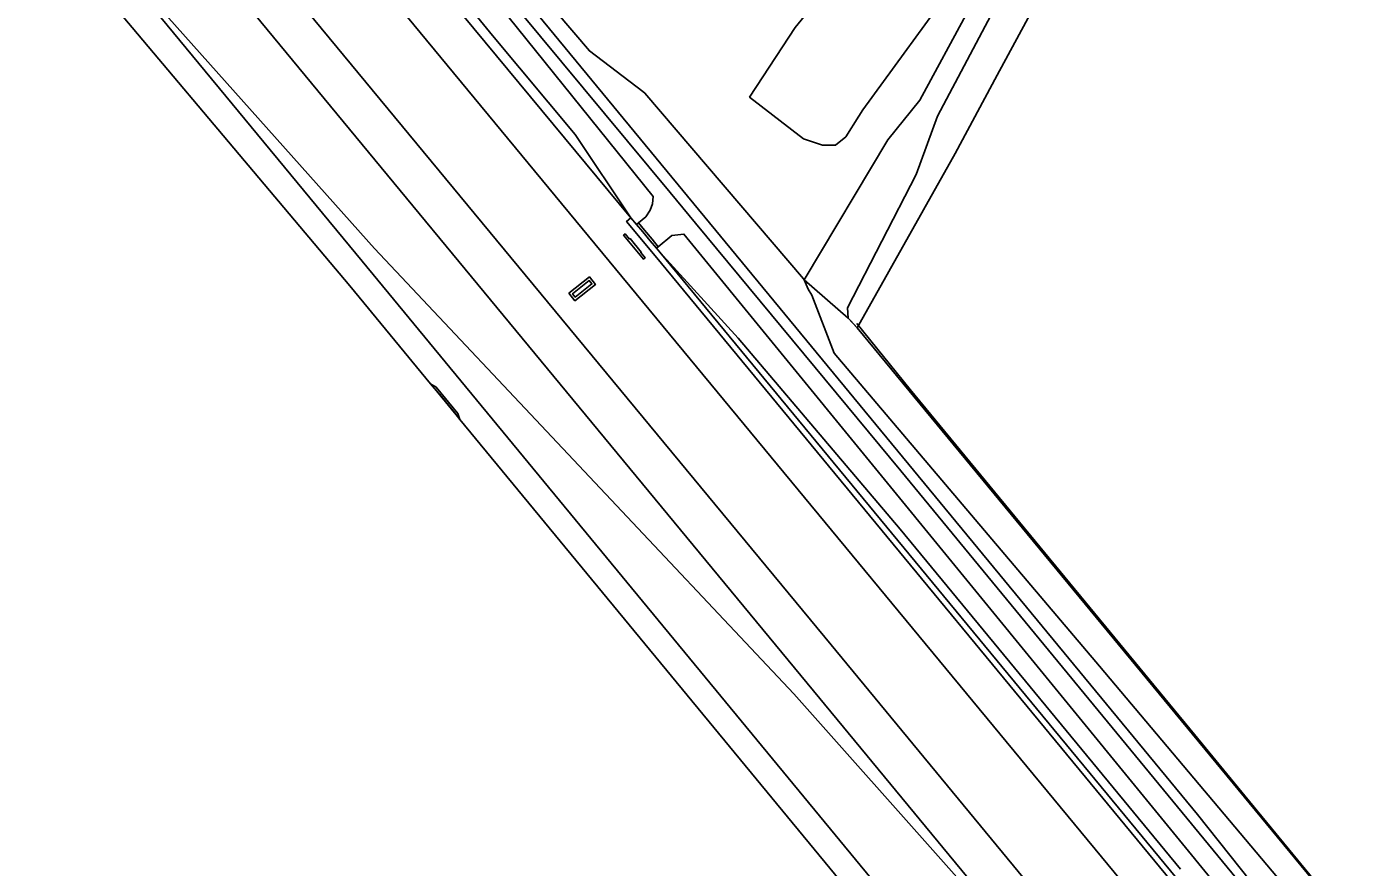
# Model space of a CAD drawing. Extents: x 158132 to 159664, y 385256 to 387218.
# Drawn here: x 158148.7 to 158287.5, y 386531.1 to 386617.8 of the extents above; entities that cross this region are included whole.
import ezdxf

# ---------------------------------------------------------------- set-up
doc = ezdxf.new("R2010")
doc.units = 0
for name, color, linetype in [('IMGEO_Gemengd_bos', 7, 'Continuous'), ('IMGEO_Grasland_overig', 7, 'Continuous'), ('IMGEO_Greppel_droge_sloot', 7, 'Continuous'), ('IMGEO_Hek', 7, 'Continuous'), ('IMGEO_Muur', 7, 'Continuous'), ('IMGEO_Oever', 7, 'Continuous'), ('IMGEO_Spoor', 7, 'Continuous'), ('IMGEO_Spoorbaan_halfverhard', 7, 'Continuous'), ('IMGEO_Terreindeel_gesloten', 7, 'Continuous'), ('IMGEO_Terreindeel_halfverhard', 7, 'Continuous'), ('IMGEO_Terreindeel_zand', 7, 'Continuous')]:
    doc.layers.add(name, color=color, linetype=linetype)

msp = doc.modelspace()

# ---------------------------------------------------------------- linework, layer by layer
at = {"layer": 'IMGEO_Gemengd_bos'}
for points in [[(158484.9, 386961.63), (158414.28, 386894.81), (158365, 386847.74), (158353.63, 386830.34), (158352.94, 386828.87), (158345.35, 386816.88), (158334.61, 386799.01), (158326.46, 386784.3), (158312.43, 386757.54), (158308.92, 386750), (158297.1, 386724.54), (158284.4, 386694.18), (158276.64, 386675.62), (158267.45, 386652.13), (158257.82, 386629.6), (158248.72, 386612.81), (158244.4, 386604.74), (158234.28, 386586.76), (158305.91, 386500)], [(158288.54, 386714.93), (158281.65, 386697.46), (158262.55, 386648.98), (158256.35, 386634.64), (158242.59, 386608.59), (158240.39, 386602.57), (158233.3, 386588.81), (158233.35, 386587.76), (158233.59, 386587.5), (158234.28, 386586.76), (158244.4, 386604.74), (158248.72, 386612.81), (158257.82, 386629.6), (158267.45, 386652.13), (158276.64, 386675.62), (158284.4, 386694.18), (158297.1, 386724.54)], [(158254.32, 386635.95), (158234.88, 386609.24), (158234.45, 386608.57), (158233.11, 386606.46), (158232.06, 386605.57), (158230.72, 386605.59), (158228.75, 386606.24), (158223.2, 386610.55), (158226.58, 386615.71), (158227.89, 386617.71), (158250.58, 386645.45)], [(158194.74, 386629.32), (158206.67, 386615.31), (158212.17, 386611.12), (158212.39, 386610.95), (158228.76, 386591.8), (158228.83, 386591.69), (158237.45, 386606.13), (158240.77, 386610.22), (158245.74, 386619.43)]]:
    msp.add_lwpolyline(points, dxfattribs=at)
for points in [[(158281.65, 386697.46), (158288.54, 386714.93), (158297.5, 386735.44), (158304.23, 386750), (158303.51, 386750), (158297.15, 386736.34), (158290.26, 386720.7), (158280.85, 386698.42), (158274.79, 386684.09), (158255.71, 386638.91), (158254.32, 386635.95), (158245.74, 386619.43), (158240.77, 386610.22), (158237.45, 386606.13), (158228.83, 386591.69), (158233.35, 386587.76), (158233.3, 386588.81), (158240.39, 386602.57), (158242.59, 386608.59), (158256.35, 386634.64), (158262.55, 386648.98)], [(158263.63, 386668.41), (158250.58, 386645.45), (158227.89, 386617.71), (158226.58, 386615.71), (158223.2, 386610.55), (158228.75, 386606.24), (158230.72, 386605.59), (158232.06, 386605.57), (158233.11, 386606.46), (158234.45, 386608.57), (158234.88, 386609.24), (158254.32, 386635.95), (158255.71, 386638.91), (158274.79, 386684.09)]]:
    msp.add_lwpolyline(points, close=True, dxfattribs=at)
at = {"layer": 'IMGEO_Grasland_overig'}
for points in [[(158189.89, 386625.21), (158196.67, 386616.91), (158205.22, 386606.7), (158210.96, 386598.1), (158211.54, 386597.41), (158211.73, 386597.57), (158212.49, 386598.21), (158212.94, 386598.89), (158213.19, 386599.52), (158213.26, 386600.29), (158191.83, 386626.9)], [(158189.08, 386624.5), (158210.96, 386598.1), (158205.22, 386606.7), (158196.67, 386616.91), (158189.89, 386625.21)]]:
    msp.add_lwpolyline(points, close=True, dxfattribs=at)
for points in [[(158283.6, 386514.3), (158216.42, 386596.41), (158215.18, 386596.28), (158213.78, 386595.11), (158213.58, 386594.95), (158213.92, 386594.56), (158222.03, 386585.67), (158238.71, 386566), (158267.64, 386530.91)], [(158267.64, 386530.91), (158238.71, 386566), (158222.03, 386585.67), (158213.92, 386594.56), (158276.19, 386519.12)], [(158305.91, 386500), (158234.28, 386586.76), (158233.59, 386587.5), (158233.35, 386587.76), (158228.83, 386591.69), (158229.23, 386590.75), (158229.62, 386590.11), (158231.93, 386584.13), (158259.27, 386551.86), (158288.3, 386517.4)]]:
    msp.add_lwpolyline(points, dxfattribs=at)
at = {"layer": 'IMGEO_Greppel_droge_sloot'}
msp.add_lwpolyline([(158214.99, 386600.71), (158217.61, 386597.54), (158238.78, 386572), (158286.72, 386513.79), (158323.99, 386468.77), (158373.22, 386408.87), (158427.84, 386342.83), (158454.55, 386310.66), (158455.46, 386309.46), (158480.88, 386279.26), (158481.86, 386279.97), (158426.83, 386346.1), (158374.23, 386410.21), (158285.93, 386515.78), (158269.39, 386536.56), (158193.65, 386628.42), (158192.67, 386627.63)], close=True, dxfattribs=at)
at = {"layer": 'IMGEO_Hek'}
for points in [[(158248.72, 386612.81), (158257.82, 386629.6), (158267.45, 386652.13)], [(158305.91, 386500), (158234.28, 386586.76), (158233.35, 386587.76), (158228.83, 386591.69), (158228.76, 386591.8), (158212.39, 386610.95), (158212.17, 386611.12), (158206.67, 386615.31), (158194.74, 386629.32)], [(158234.28, 386586.76), (158244.4, 386604.74), (158248.72, 386612.81)], [(158289.43, 386520.07), (158274.27, 386538.48), (158269.1, 386544.8), (158239.77, 386580.39), (158234.27, 386587.19)]]:
    msp.add_lwpolyline(points, dxfattribs=at)
at = {"layer": 'IMGEO_Muur'}
for points in [[(158211.54, 386597.41), (158212.17, 386596.65), (158212.94, 386595.72), (158213.58, 386594.95), (158213.78, 386595.11), (158213.13, 386595.88), (158212.37, 386596.81), (158211.73, 386597.57)], [(158192.75, 386577.99), (158192.76, 386578), (158192.14, 386578.76), (158191.37, 386579.69), (158190.73, 386580.47), (158190.72, 386580.46)]]:
    msp.add_lwpolyline(points, close=True, dxfattribs=at)
at = {"layer": 'IMGEO_Oever'}
for points in [[(158288.3, 386517.4), (158259.27, 386551.86), (158231.93, 386584.13), (158229.62, 386590.11), (158229.23, 386590.75), (158228.83, 386591.69), (158228.76, 386591.8), (158212.39, 386610.95), (158212.17, 386611.12), (158206.67, 386615.31), (158194.74, 386629.32), (158193.65, 386628.42), (158269.39, 386536.56), (158285.93, 386515.78)], [(158286.72, 386513.79), (158238.78, 386572), (158217.61, 386597.54), (158214.99, 386600.71), (158192.67, 386627.63), (158191.83, 386626.9), (158213.26, 386600.29), (158213.19, 386599.52), (158212.94, 386598.89), (158212.49, 386598.21), (158211.73, 386597.57), (158212.37, 386596.81), (158213.13, 386595.88), (158213.78, 386595.11), (158215.18, 386596.28), (158216.42, 386596.41), (158283.6, 386514.3)]]:
    msp.add_lwpolyline(points, dxfattribs=at)
at = {"layer": 'IMGEO_Spoor'}
for points in [[(158160.44, 386652.07), (158174.64, 386634.86), (158390.88, 386373.27), (158437.14, 386317.09)], [(158155.01, 386646.71), (158230.96, 386554.85), (158315.61, 386452.27)], [(158151.89, 386643.63), (158229.15, 386550.1)], [(158152.97, 386630.28), (158184.51, 386594.94)], [(158152.97, 386630.28), (158183.23, 386593.64)], [(158184.51, 386594.94), (158227.77, 386549.01)], [(158183.23, 386593.64), (158250.34, 386512.27), (158320.88, 386427.2), (158390.63, 386342.73), (158437.14, 386286.56), (158475.32, 386240.27), (158493.61, 386217.92), (158666.6, 386008.62), (158712.98, 385952.66), (158746.85, 385911.48), (158804.33, 385842.16), (158903.44, 385721.96), (158968.31, 385641.91), (158993.3, 385610.47), (159052.26, 385536.6), (159079.06, 385503.44), (159104.74, 385472.03), (159179.39, 385381.3), (159222.18, 385329.69), (159276.78, 385263.61)], [(158229.15, 386550.1), (158259.75, 386513.04)], [(158227.77, 386549.01), (158259.75, 386513.04)]]:
    msp.add_lwpolyline(points, dxfattribs=at)
at = {"layer": 'IMGEO_Spoorbaan_halfverhard'}
for points in [[(158148.65, 386630.65), (158181.96, 386591.08), (158190.29, 386580.98), (158190.88, 386580.64), (158193.11, 386577.92), (158193.32, 386577.31), (158257.67, 386499.26)], [(158275.73, 386518.74), (158213.45, 386594.17), (158210.5, 386597.72), (158210.96, 386598.1), (158189.08, 386624.5)]]:
    msp.add_lwpolyline(points, dxfattribs=at)
for points in [[(158211.96, 386594.51), (158212.41, 386593.97), (158212.24, 386593.83), (158210.19, 386596.29), (158210.36, 386596.43), (158210.81, 386595.9), (158210.87, 386595.95), (158212.02, 386594.56)], [(158204.56, 386590.33), (158206.68, 386592), (158207.3, 386591.21), (158205.18, 386589.54)]]:
    msp.add_lwpolyline(points, close=True, dxfattribs=at)
at = {"layer": 'IMGEO_Terreindeel_gesloten'}
for points in [[(158278.59, 386516.14), (158276.19, 386519.12), (158213.92, 386594.56), (158213.58, 386594.95), (158212.94, 386595.72), (158212.17, 386596.65), (158211.54, 386597.41), (158210.96, 386598.1), (158210.5, 386597.72), (158213.45, 386594.17), (158275.73, 386518.74), (158278.13, 386515.76)], [(158210.36, 386596.43), (158210.19, 386596.29), (158212.24, 386593.83), (158212.41, 386593.97), (158211.96, 386594.51), (158212.02, 386594.56), (158210.87, 386595.95), (158210.81, 386595.9)], [(158204.56, 386590.33), (158205.18, 386589.54), (158207.3, 386591.21), (158206.68, 386592)], [(158206.66, 386591.62), (158206.93, 386591.28), (158205.21, 386589.92), (158204.93, 386590.26)], [(158190.29, 386580.98), (158190.69, 386580.49), (158190.73, 386580.47), (158191.37, 386579.69), (158192.14, 386578.76), (158192.76, 386578), (158192.92, 386577.81), (158192.93, 386577.78), (158193.32, 386577.31), (158193.11, 386577.92), (158190.88, 386580.64)]]:
    msp.add_lwpolyline(points, close=True, dxfattribs=at)
at = {"layer": 'IMGEO_Terreindeel_halfverhard'}
for points in [[(158190.72, 386580.46), (158190.73, 386580.47), (158190.69, 386580.49)], [(158192.75, 386577.99), (158192.93, 386577.78), (158192.92, 386577.81), (158192.76, 386578)]]:
    msp.add_lwpolyline(points, close=True, dxfattribs=at)
at = {"layer": 'IMGEO_Terreindeel_zand'}
msp.add_lwpolyline([(158204.93, 386590.26), (158205.21, 386589.92), (158206.93, 386591.28), (158206.66, 386591.62)], close=True, dxfattribs=at)

doc.saveas('drawing.dxf')
